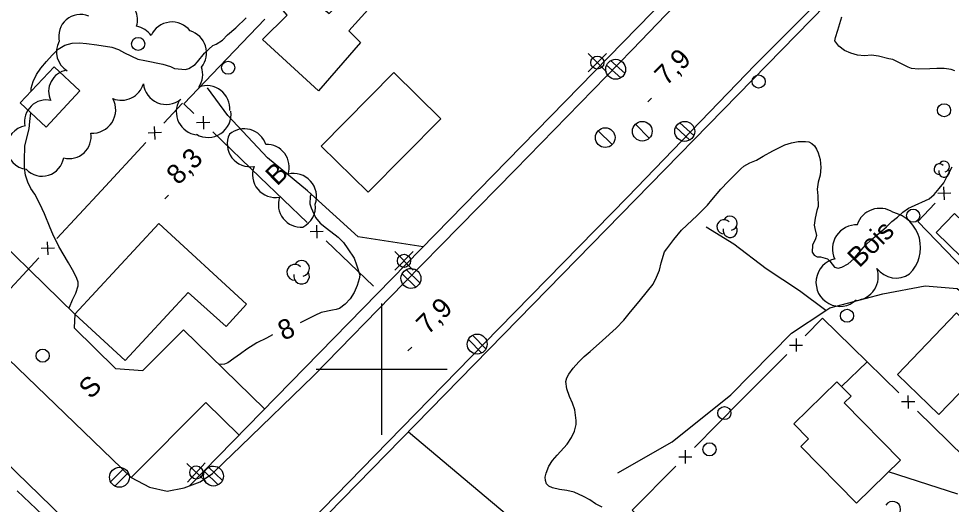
# Model space of a CAD drawing. Extents: x 381879 to 384696, y 5564785 to 5567594.
# Drawn here: x 382944.6 to 383086.9, y 5565579.4 to 5565653.4 of the extents above; entities that cross this region are included whole.
import ezdxf

# ---------------------------------------------------------------- set-up
doc = ezdxf.new("R2010")
doc.units = 0
for name, color, linetype in [('Niveau 19', 7, 'Continuous'), ('Niveau 2', 7, 'Continuous'), ('Niveau 21', 7, 'Continuous'), ('Niveau 22', 7, 'Continuous'), ('Niveau 3', 7, 'Continuous'), ('Niveau 31', 7, 'Continuous'), ('Niveau 36', 7, 'Continuous'), ('Niveau 37', 7, 'Continuous'), ('Niveau 44', 7, 'Continuous'), ('Niveau 52', 7, 'Continuous'), ('Niveau 61', 7, 'Continuous')]:
    doc.layers.add(name, color=color, linetype=linetype)

msp = doc.modelspace()

# ---------------------------------------------------------------- linework, layer by layer
at = {"layer": 'Niveau 19'}
for points in [[(383006.32, 5565618.66), (382996.44, 5565620.15), (382988.7, 5565627.21), (382982.61, 5565632.23), (382976.57, 5565638.65), (382973.46, 5565642.88)], [(383070.17, 5565597.33), (383074.08, 5565601.1)], [(383004.09, 5565590.45), (383020.14, 5565576.98), (383029.75, 5565575.6), (383031.78, 5565573.66), (383037.3, 5565573.18), (383040.47, 5565570.14), (383042.11, 5565557.46)], [(383087.91, 5565580.95), (383077.34, 5565584.33)]]:
    msp.add_lwpolyline(points, dxfattribs=at)
at = {"layer": 'Niveau 2'}
for points in [[(383087.45, 5565645.48), (383086.9, 5565645.67), (383085.82, 5565645.84), (383084.69, 5565645.86), (383083.61, 5565645.79), (383081.88, 5565645.75), (383080.85, 5565645.85), (383080.35, 5565646.02), (383079.41, 5565646.5), (383077.99, 5565647.23), (383077.39, 5565647.34), (383075.8, 5565647.7), (383074.71, 5565647.87), (383073.66, 5565647.77), (383072.61, 5565647.85), (383071.56, 5565648.16), (383070.61, 5565648.59), (383069.76, 5565649.25), (383069.14, 5565650.08), (383069.22, 5565650.59), (383069.6, 5565651.69), (383070.23, 5565653.74)], [(382968.43, 5565645.85), (382970.07, 5565645.7), (382970.61, 5565645.86), (382971.57, 5565646.43), (382971.9, 5565646.87), (382973, 5565648.19), (382974.26, 5565649.36), (382974.78, 5565649.55), (382975.72, 5565650.17), (382976.51, 5565650.96), (382977.76, 5565652.05), (382979.36, 5565653.55)], [(382946.52, 5565642.35), (382946.52, 5565642.86), (382946.85, 5565643.88), (382947.34, 5565644.91), (382948.04, 5565645.88), (382948.86, 5565646.9), (382949.73, 5565647.88), (382950.66, 5565648.8), (382951.7, 5565649.42), (382952.82, 5565649.68), (382953.9, 5565649.73), (382954.97, 5565649.66), (382956.56, 5565649.45), (382958.85, 5565649.1), (382959.85, 5565648.75), (382960.76, 5565648.24), (382962.84, 5565647.26), (382963.86, 5565647.06), (382966.65, 5565646.5), (382967.8, 5565646.13), (382968.43, 5565645.85)], [(382952.34, 5565609.23), (382952.4, 5565609.47), (382952.86, 5565610.59), (382953.35, 5565611.58), (382953.69, 5565612.69), (382953.69, 5565613.27), (382953.51, 5565613.8), (382953.05, 5565614.79), (382952.23, 5565616.23), (382950.78, 5565618.72), (382949.83, 5565620.57), (382949.43, 5565621.53), (382948.59, 5565623.68), (382947.89, 5565625.22), (382947.09, 5565626.67), (382946.47, 5565627.55), (382946.05, 5565628.51), (382945.67, 5565629.59), (382945.53, 5565630.69), (382945.53, 5565631.88), (382945.59, 5565634.02), (382945.81, 5565635.05), (382946.23, 5565636.66), (382946.35, 5565637.77), (382946.47, 5565639.1)], [(383055.26, 5565630.96), (383056.17, 5565631.48), (383057.21, 5565631.88), (383058.19, 5565632.49), (383059.67, 5565633.31), (383061.52, 5565634.21), (383062.55, 5565634.51), (383063.56, 5565634.69), (383064.65, 5565634.73), (383065.16, 5565634.65), (383065.64, 5565634.43), (383066.02, 5565634.04), (383066.36, 5565633.54), (383066.6, 5565632.96), (383066.91, 5565631.96), (383067.02, 5565630.74), (383066.89, 5565629.59), (383066.61, 5565628.49), (383066.46, 5565627.42), (383066.56, 5565626.4), (383066.58, 5565624.79), (383066.4, 5565624.2), (383066.13, 5565623.02), (383066, 5565621.95), (383066.09, 5565621.43), (383066.33, 5565620.38), (383066.18, 5565619.88), (383065.72, 5565618.88), (383065.7, 5565617.82), (383066.01, 5565617.36), (383066.46, 5565617.13), (383066.96, 5565617.1), (383068.02, 5565616.8), (383068.37, 5565616.44), (383069.11, 5565615.57), (383069.63, 5565615.41), (383070.19, 5565615.56), (383071.16, 5565616.08), (383072.02, 5565616.84), (383072.73, 5565617.69), (383073.87, 5565618.97), (383074.66, 5565619.74), (383075.57, 5565620.45), (383077.03, 5565621.68), (383077.85, 5565622.52), (383078.71, 5565623.17), (383079.5, 5565623.91), (383080.38, 5565624.55), (383080.86, 5565624.74), (383083.51, 5565625.96), (383084.28, 5565626.65), (383085.08, 5565627.54), (383085.75, 5565628.4), (383086.24, 5565629.3), (383087.02, 5565630.87)], [(383024.97, 5565583.54), (383025.12, 5565584.14), (383025.5, 5565585.18), (383026.06, 5565586.08), (383026.79, 5565586.86), (383028.3, 5565588.58), (383028.99, 5565589.6), (383029.44, 5565590.54), (383029.7, 5565591.58), (383029.68, 5565592.16), (383029.47, 5565593.8), (383029.11, 5565594.8), (383028.65, 5565595.85), (383028.26, 5565597), (383028.11, 5565598.11), (383028.25, 5565598.67), (383028.56, 5565599.22), (383029.24, 5565600.16), (383030.07, 5565601.09), (383030.92, 5565601.94), (383031.8, 5565602.69), (383033.68, 5565604.39), (383035.78, 5565606.27), (383036.96, 5565607.48), (383037.76, 5565608.47), (383039.52, 5565610.58), (383041.43, 5565612.97), (383041.96, 5565614), (383042.37, 5565615.1), (383042.64, 5565616.2), (383043.15, 5565617.87), (383043.53, 5565618.34), (383044.58, 5565619.75), (383045.74, 5565621.17), (383046.55, 5565621.95), (383048.14, 5565623.42), (383049.73, 5565625.01), (383050.4, 5565625.8), (383051.74, 5565627.44), (383052.88, 5565628.63), (383054.79, 5565630.52), (383055.26, 5565630.96)], [(382989.25, 5565626.71), (382989.1, 5565626.3), (382989.06, 5565625.23), (382989.27, 5565624.62), (382989.94, 5565623.1), (382990.63, 5565622.25), (382991.59, 5565621.48), (382993.36, 5565620.12), (382994.21, 5565619.3), (382994.87, 5565618.36), (382995.8, 5565616.92), (382996.19, 5565615.88), (382996.66, 5565614.33), (382996.59, 5565613.79), (382996.27, 5565612.73), (382995.81, 5565611.71), (382995.2, 5565610.74), (382994.45, 5565609.91), (382993.59, 5565609.26), (382993.09, 5565609.07), (382992.52, 5565608.97), (382990.77, 5565608.62), (382989.81, 5565608.18), (382987.58, 5565607.08)], [(382983.35, 5565605.22), (382982.43, 5565604.72), (382980.98, 5565604), (382979.44, 5565603.05), (382978.49, 5565602.32)], [(382978.49, 5565602.32), (382977.44, 5565601.64), (382976.55, 5565600.97), (382976.02, 5565600.78), (382975.52, 5565600.73), (382975.16, 5565600.77)], [(383033.66, 5565578.94), (383032.61, 5565579.45), (383031.75, 5565580.05), (383030.82, 5565580.59), (383029.37, 5565581.25), (383028.27, 5565581.51), (383027.13, 5565581.64), (383026.06, 5565581.88), (383025.53, 5565582.14), (383025.17, 5565582.51), (383024.99, 5565583.01), (383024.97, 5565583.54)]]:
    msp.add_lwpolyline(points, dxfattribs=at)
at = {"layer": 'Niveau 21'}
for points in [[(382961.8, 5565583.5), (382964.6, 5565582), (382967.3, 5565581.4), (382969.9, 5565581.9), (382972.3, 5565582.8), (382974.2, 5565584.1), (382976, 5565585.8), (382978.5, 5565588.2), (382989.6, 5565599), (383003.4, 5565613.1), (383020.4, 5565630.4), (383038.2, 5565648.7), (383056.2, 5565667.4), (383074.7, 5565686.1), (383088.6, 5565700)], [(382985.1, 5565572.6), (383001, 5565588.9), (383017.9, 5565606.2), (383037.5, 5565626.2), (383057, 5565646.4), (383075.1, 5565664.5), (383092, 5565682.1), (383100.4, 5565690.4)], [(382961.8, 5565583.5), (382885.34, 5565657.21), (382855.64, 5565686.08)], [(382879.6, 5565647.04), (382958.64, 5565570.33), (382977.34, 5565552.41)]]:
    msp.add_lwpolyline(points, dxfattribs=at)
at = {"layer": 'Niveau 22'}
for points in [[(382970.69, 5565582.2), (383052.24, 5565665.65), (383072.56, 5565686.27), (383090.96, 5565705.13)], [(383103.6, 5565691.84), (383085.8, 5565673.75), (383067.78, 5565655.57), (382982.85, 5565568.74)], [(383067.76, 5565608.95), (383067.76, 5565608.95), (383063.77, 5565611.95), (383058.67, 5565615.27), (383053.75, 5565619.07), (383049.51, 5565621.66)], [(383036.05, 5565584.2), (383044.34, 5565588.91), (383053.27, 5565596.08), (383062.54, 5565605.5), (383067.76, 5565608.95), (383068.36, 5565609.34), (383076.46, 5565611.48), (383082.91, 5565612.7), (383087.81, 5565612.27), (383090.21, 5565610.25), (383090.69, 5565609.85)]]:
    msp.add_lwpolyline(points, dxfattribs=at)
at = {"layer": 'Niveau 3'}
for p, q in [((383040.62, 5565640.77), (383041.19, 5565641.34)), ((382966.91, 5565625.95), (382967.48, 5565626.52)), ((383004.02, 5565602.78), (383004.59, 5565603.35))]:
    msp.add_line(p, q, dxfattribs=at)
at = {"layer": 'Niveau 31'}
for points in [[(383007.03, 5565664.94), (382994.99, 5565651.58), (382996.77, 5565649.8), (382990.38, 5565642.45), (382981.82, 5565650.27), (382985.6, 5565653.99), (382984.97, 5565654.67), (382987.85, 5565657.7), (382991.98, 5565654.23), (383004.29, 5565667.37)], [(382944.87, 5565640.59), (382950.03, 5565646.12), (382953.99, 5565642.43), (382948.83, 5565636.9)], [(382990.8, 5565634.02), (383001.88, 5565645.24), (383009.02, 5565638.18), (382997.94, 5565626.96)], [(383088.47, 5565617.07), (383084.58, 5565620.83), (383087.4, 5565623.74), (383091.29, 5565619.98)], [(382953.2, 5565608.4), (382966, 5565622.2), (382979.4, 5565609.9), (382976.3, 5565606.5), (382970.5, 5565611.7), (382960.9, 5565601.3)], [(383094.1, 5565602.5), (383087.7, 5565608.6), (383078.7, 5565599.2), (383085, 5565593.1)], [(383079.18, 5565586.14), (383070.59, 5565594.86), (383071.61, 5565595.86), (383069.44, 5565598.08), (383062.88, 5565591.67), (383065.14, 5565589.36), (383063.96, 5565588.2), (383072.47, 5565579.54)]]:
    msp.add_lwpolyline(points, close=True, dxfattribs=at)
at = {"layer": 'Niveau 36'}
for p, q in [((383034.33, 5565648.15), (383031.51, 5565645.33)), ((383034.33, 5565645.33), (383031.51, 5565648.15)), ((383037.09, 5565645.11), (383034.93, 5565647.05)), ((383034.33, 5565646.35), (383036.49, 5565644.41)), ((383040.84, 5565635.22), (383038.72, 5565637.34)), ((383044.87, 5565636.88), (383047, 5565634.91)), ((383047.61, 5565635.6), (383045.48, 5565637.57)), ((383035.18, 5565634.24), (383033.06, 5565636.36)), ((383004.84, 5565617.93), (383002.02, 5565615.11)), ((383004.84, 5565615.11), (383002.02, 5565617.93)), ((383005.83, 5565613.16), (383003.76, 5565615.19)), ((383003.13, 5565614.52), (383005.2, 5565612.49)), ((383013.24, 5565604.5), (383015.29, 5565602.45)), ((383015.92, 5565603.12), (383013.87, 5565605.17)), ((382970.27, 5565585.6), (382973.18, 5565582.88)), ((382970.37, 5565582.79), (382973.09, 5565585.7)), ((382960.7, 5565584.85), (382958.64, 5565582.81)), ((382959.3, 5565582.17), (382961.36, 5565584.21)), ((382972.99, 5565584.37), (382975.08, 5565582.36)), ((382975.71, 5565583.03), (382973.62, 5565585.04))]:
    msp.add_line(p, q, dxfattribs=at)
for centre, radius in [((382962.86, 5565649.59), 1), ((382976.6, 5565645.96), 1), ((383032.91, 5565646.74), 1), ((383057.52, 5565643.85), 1), ((383085.8, 5565639.47), 1), ((383034.11, 5565635.3), 1.5), ((383039.77, 5565636.28), 1.5), ((383081.09, 5565623.4), 1), ((383003.42, 5565616.52), 1), ((383071, 5565608.14), 1), ((382948.3, 5565602.05), 1), ((383052.29, 5565593.3), 1), ((383050.02, 5565587.77), 1), ((382960.01, 5565583.51), 1.52)]:
    msp.add_circle(centre, radius, dxfattribs=at)
for centre, major_axis, ratio in [((383035.71, 5565645.72), (0.01, 1.52), 0.999981), ((383046.24, 5565636.25), (-0.01, -1.52), 0.999981), ((383004.48, 5565613.83), (0.02, 1.52), 0.999984), ((383014.58, 5565603.82), (-0.01, -1.52), 0.999981), ((382971.74, 5565584.24), (-0.048, -0.999), 0.999982), ((382974.35, 5565583.69), (0.01, 1.52), 0.999981)]:
    msp.add_ellipse(centre, major_axis=major_axis, ratio=ratio, dxfattribs=at)
at = {"layer": 'Niveau 37'}
for p, q in [((382972.77, 5565638.59), (382972.82, 5565636.58)), ((382965.45, 5565635.02), (382965.38, 5565637.02)), ((382973.8, 5565637.61), (382971.79, 5565637.56)), ((382966.41, 5565636.06), (382964.41, 5565635.99)), ((383086.83, 5565626.83), (383084.83, 5565626.76)), ((383085.86, 5565625.79), (383085.79, 5565627.8)), ((382991.11, 5565620.99), (382989.11, 5565620.95)), ((382990.09, 5565621.97), (382990.13, 5565619.97)), ((382949.12, 5565617.43), (382949.05, 5565619.43)), ((382950.09, 5565618.47), (382948.08, 5565618.4)), ((383063.22, 5565604.67), (383063.23, 5565602.67)), ((383062.22, 5565603.67), (383064.22, 5565603.67)), ((383080.3, 5565596), (383080.32, 5565594)), ((383081.32, 5565595.01), (383079.31, 5565594.99)), ((383046.31, 5565587.63), (383046.32, 5565585.63)), ((383045.32, 5565586.63), (383047.32, 5565586.64))]:
    msp.add_line(p, q, dxfattribs=at)
for points in [[(382975.26, 5565646.13), (382982.17, 5565653.36)], [(382971.35, 5565638.97), (382969.82, 5565640.44), (382975.26, 5565646.13)], [(382966.77, 5565637.49), (382969.58, 5565640.51), (382969.63, 5565640.56)], [(382981.45, 5565629.28), (382974.24, 5565636.2)], [(382957.25, 5565627.23), (382964.05, 5565634.56)], [(382988.67, 5565622.35), (382981.45, 5565629.28)], [(382950.45, 5565619.9), (382957.25, 5565627.23)], [(383086.06, 5565618.09), (383081.81, 5565622.5), (383084.46, 5565625.33)], [(382998.77, 5565612.66), (382991.55, 5565619.58)], [(383093.06, 5565610.96), (383091.76, 5565612.18), (383086.06, 5565618.09)], [(382940.92, 5565609.64), (382947.72, 5565616.97)], [(383071.74, 5565603.4), (383067.28, 5565607.76), (383064.63, 5565605.09)], [(383078.88, 5565596.4), (383071.74, 5565603.4)], [(383061.81, 5565602.25), (383054.77, 5565595.15)], [(383054.77, 5565595.15), (383047.73, 5565588.05)], [(383088.89, 5565586.61), (383081.74, 5565593.6)], [(383044.91, 5565585.21), (383038.25, 5565578.5), (383038.63, 5565578.11)], [(382944.4, 5565581.45), (382950.19, 5565575.94), (382948.77, 5565574.53)]]:
    msp.add_lwpolyline(points, dxfattribs=at)
at = {"layer": 'Niveau 44'}
for centre, radius, start, end in [((382979.03, 5565633.17), 3.48, 18.4206, 130.032), ((382979.94, 5565634.34), 3.48, 154.5786, 279.9869), ((382982.45, 5565630.81), 3.46, 341.8772, 92.015), ((382983.79, 5565629.66), 3.48, 158.9075, 280.559), ((383085.1, 5565630.49), 0.815, 44.1153, 269.8039), ((383085.8, 5565630.9), 0.815, 282.2692, 149.7262), ((382986.55, 5565626.3), 3.53, 341.2116, 103.2734), ((383085.8, 5565630.09), 0.815, 166.9368, 29.6212), ((382987.72, 5565625.11), 3.47, 161.2532, 274.762), ((382986.44, 5565624.76), 3.47, 296.7838, 6.6769), ((383052.24, 5565621.71), 1.08, 44.1153, 269.8039), ((383053.17, 5565622.25), 1.08, 282.2692, 149.7262), ((383053.17, 5565621.16), 1.08, 166.9368, 29.6212), ((382987.79, 5565615.37), 1.2, 282.2692, 149.7262), ((382986.76, 5565614.77), 1.2, 44.1153, 269.8039), ((382987.79, 5565614.17), 1.2, 166.9368, 29.6212), ((383077.98, 5565578.63), 1.2, 282.2692, 149.7262)]:
    msp.add_arc(centre, radius, start, end, dxfattribs=at)
for centre, major_axis, ratio, start_param, end_param in [((382954.06, 5565650.76), (-2.21, -2.48), 0.999576, 3.480429, 5.677566), ((382959.26, 5565653.22), (3.31, 1.16), 0.998194, 5.672416, 6.395045), ((382962, 5565648.83), (-2.61, -2.34), 0.996722, 3.037634, 3.806041), ((382968.02, 5565649.43), (-2.54, -2.42), 0.996722, 3.037634, 5.093362), ((382969.78, 5565648.23), (0.2, 3.5), 0.999283, 4.09854, 6.045128), ((382953.72, 5565648.38), (-1.53, -2.96), 0.998146, 4.686098, 6.237243), ((382952.53, 5565642.33), (-3.29, -0.48), 0.994901, 4.743823, 6.571545), ((382969.21, 5565644.91), (0.81, 3.41), 0.998212, 4.370894, 5.279363), ((382960.31, 5565644.51), (2.69, 2.26), 0.997875, 3.6364, 5.296099), ((382967.15, 5565643.86), (2.97, -1.87), 0.999267, 3.80254, 5.958315), ((382973.34, 5565639.73), (-2.92, 1.93), 0.999278, 3.635242, 5.648274), ((382948.86, 5565637.72), (-1.76, -2.83), 0.999057, 3.472363, 5.457706), ((382955.87, 5565639.55), (2.68, -2.36), 0.999842, 5.369967, 7.502553), ((382972.19, 5565639.21), (3.31, -1.16), 0.999455, 2.946879, 4.919084), ((382973.53, 5565638.83), (2.81, 2.09), 0.997868, 3.538659, 5.788186), ((382946.15, 5565633.8), (-1.09, -3.14), 0.998267, 3.61719, 6.52671), ((382952.37, 5565635.42), (2.63, 2.03), 0.998965, 3.793562, 5.794077), ((382948.22, 5565632.74), (3.3, 0.39), 0.999739, 3.783345, 6.011569), ((383076, 5565620.87), (-3.43, -1.27), 0.997128, 3.779513, 5.607583), ((383076.64, 5565618.51), (5.39, 1.48), 0.997847, 5.217188, 7.339617), ((383072.44, 5565618.34), (-2.93, -2.2), 0.997401, 4.023138, 6.078466), ((383069.92, 5565613.23), (-1.02, -3.51), 0.999163, 3.626858, 7.315631), ((383072.14, 5565614.12), (1.24, 3.43), 0.996543, 3.562649, 5.401135), ((383078.48, 5565617.54), (3.24, -1.69), 0.999338, 4.265499, 5.790435)]:
    msp.add_ellipse(centre, major_axis=major_axis, ratio=ratio, start_param=start_param, end_param=end_param, dxfattribs=at)
at = {"layer": 'Niveau 52'}
for points in [[(382937.02, 5565624.14), (382953.2, 5565608.4)], [(382953.2, 5565608.4), (382953.1, 5565606.3), (382959.4, 5565600.1), (382963.6, 5565599.8), (382969.8, 5565606), (382982.16, 5565593.93)], [(382978.26, 5565589.94), (382973.2, 5565594.9), (382961.8, 5565583.5)]]:
    msp.add_lwpolyline(points, dxfattribs=at)
at = {"layer": 'Niveau 61'}
for points in [[(383000, 5565610), (383000, 5565600), (383000, 5565590)], [(382990, 5565600), (383000, 5565600), (383010, 5565600)]]:
    msp.add_lwpolyline(points, dxfattribs=at)

# ---------------------------------------------------------------- texts
at = {"layer": 'Niveau 2'}
msp.add_text('8', height=3, rotation=23.1757, dxfattribs=at).set_placement((382985, 5565604.32))
at = {"layer": 'Niveau 3'}
for s, p in [('7,9', (383043.45, 5565643.09)), ('8,3  ', (382968.98, 5565627.95)), ('7,9  ', (383007.08, 5565605.13))]:
    msp.add_text(s, height=3, rotation=44.7717, dxfattribs=at).set_placement(p)
at = {"layer": 'Niveau 44'}
for s, p in [('B', (382984.08, 5565627.82)), ('Bois', (383072.87, 5565615.33))]:
    msp.add_text(s, height=3, rotation=44.7707, dxfattribs=at).set_placement(p)
at = {"layer": 'Niveau 52'}
msp.add_text('S', height=3, rotation=44.7717, dxfattribs=at).set_placement((382955.61, 5565595.31))

doc.saveas('drawing.dxf')
